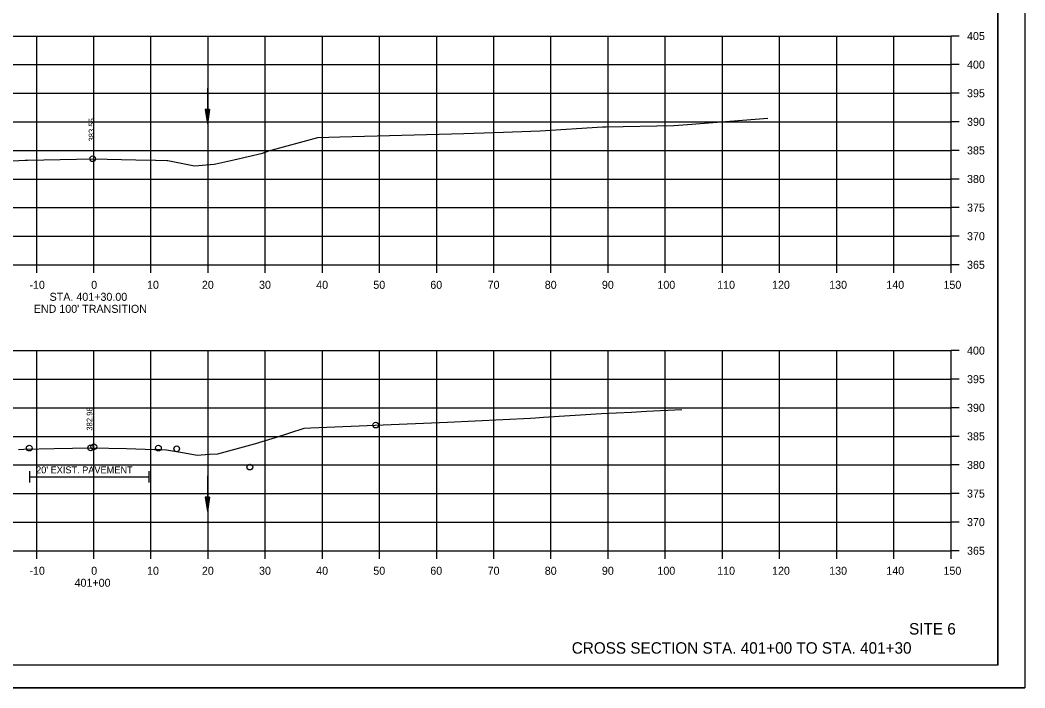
# Model space of a CAD drawing. Extents: x 1376273 to 1384221, y 378927 to 384592.
# Drawn here: x 1382878.3 to 1383054.1, y 380751.8 to 380868.6 of the extents above; entities that cross this region are included whole.
import ezdxf

# ---------------------------------------------------------------- set-up
doc = ezdxf.new("R2010")
doc.units = 0
for name, color, linetype in [('R_Alt Surface', 7, 'Continuous'), ('R_Axis', 7, 'Continuous'), ('R_Axis Annot', 7, 'Continuous'), ('R_Border', 7, 'Continuous'), ('R_Draft', 7, 'Continuous'), ('R_Exist Surface', 7, 'Continuous'), ('R_Grid', 7, 'Continuous'), ('R_No Plot', 7, 'Continuous'), ('R_Water', 7, 'Continuous'), ('R_Xsect Elev', 7, 'Continuous')]:
    doc.layers.add(name, color=color, linetype=linetype)

msp = doc.modelspace()

# ---------------------------------------------------------------- linework, layer by layer
at = {"layer": 'R_Alt Surface'}
for points in [[(1382879.97, 380789.76), (1382879.97, 380787.76)], [(1382879.97, 380788.76), (1382900.83, 380788.76)], [(1382900.83, 380789.76), (1382900.83, 380787.76)]]:
    msp.add_lwpolyline(points, dxfattribs=at)
at = {"layer": 'R_Axis'}
for p, q in [((1383041.22, 380825.83), (1383041.22, 380865.83)), ((1383042.62, 380865.83), (1383041.22, 380865.83)), ((1383042.62, 380860.83), (1383041.22, 380860.83)), ((1383042.62, 380855.83), (1383041.22, 380855.83)), ((1383042.62, 380850.83), (1383041.22, 380850.83)), ((1383042.62, 380845.83), (1383041.22, 380845.83)), ((1383042.62, 380840.83), (1383041.22, 380840.83)), ((1383042.62, 380835.83), (1383041.22, 380835.83)), ((1383042.62, 380830.83), (1383041.22, 380830.83)), ((1382741.22, 380825.83), (1383041.22, 380825.83)), ((1382881.22, 380824.43), (1382881.22, 380825.83)), ((1382891.22, 380824.43), (1382891.22, 380825.83)), ((1382901.22, 380824.43), (1382901.22, 380825.83)), ((1382911.22, 380824.43), (1382911.22, 380825.83)), ((1382921.22, 380824.43), (1382921.22, 380825.83)), ((1382931.22, 380824.43), (1382931.22, 380825.83)), ((1382941.22, 380824.43), (1382941.22, 380825.83)), ((1382951.22, 380824.43), (1382951.22, 380825.83)), ((1382961.22, 380824.43), (1382961.22, 380825.83)), ((1382971.22, 380824.43), (1382971.22, 380825.83)), ((1382981.22, 380824.43), (1382981.22, 380825.83)), ((1382991.22, 380824.43), (1382991.22, 380825.83)), ((1383001.22, 380824.43), (1383001.22, 380825.83)), ((1383011.22, 380824.43), (1383011.22, 380825.83)), ((1383021.22, 380824.43), (1383021.22, 380825.83)), ((1383031.22, 380824.43), (1383031.22, 380825.83)), ((1383041.22, 380824.43), (1383041.22, 380825.83)), ((1383042.62, 380825.83), (1383041.22, 380825.83)), ((1383041.22, 380775.83), (1383041.22, 380810.83)), ((1383042.62, 380810.83), (1383041.22, 380810.83)), ((1383042.62, 380805.83), (1383041.22, 380805.83)), ((1383042.62, 380800.83), (1383041.22, 380800.83)), ((1383042.62, 380795.83), (1383041.22, 380795.83)), ((1383042.62, 380790.83), (1383041.22, 380790.83)), ((1383042.62, 380785.83), (1383041.22, 380785.83)), ((1383042.62, 380780.83), (1383041.22, 380780.83)), ((1382741.22, 380775.83), (1383041.22, 380775.83)), ((1382881.22, 380774.43), (1382881.22, 380775.83)), ((1382891.22, 380774.43), (1382891.22, 380775.83)), ((1382901.22, 380774.43), (1382901.22, 380775.83)), ((1382911.22, 380774.43), (1382911.22, 380775.83)), ((1382921.22, 380774.43), (1382921.22, 380775.83)), ((1382931.22, 380774.43), (1382931.22, 380775.83)), ((1382941.22, 380774.43), (1382941.22, 380775.83)), ((1382951.22, 380774.43), (1382951.22, 380775.83)), ((1382961.22, 380774.43), (1382961.22, 380775.83)), ((1382971.22, 380774.43), (1382971.22, 380775.83)), ((1382981.22, 380774.43), (1382981.22, 380775.83)), ((1382991.22, 380774.43), (1382991.22, 380775.83)), ((1383001.22, 380774.43), (1383001.22, 380775.83)), ((1383011.22, 380774.43), (1383011.22, 380775.83)), ((1383021.22, 380774.43), (1383021.22, 380775.83)), ((1383031.22, 380774.43), (1383031.22, 380775.83)), ((1383041.22, 380774.43), (1383041.22, 380775.83)), ((1383042.62, 380775.83), (1383041.22, 380775.83))]:
    msp.add_line(p, q, dxfattribs=at)
at = {"layer": 'R_Border'}
for q in [(1383049.4, 380961.29), (1382733.22, 380755.83)]:
    msp.add_line((1383049.4, 380755.83), q, dxfattribs=at)
at = {"layer": 'R_Exist Surface'}
for points in [[(1382877, 380844.02), (1382879.2, 380844.13), (1382879.27, 380844.13), (1382879.63, 380844.14), (1382891.02, 380844.38), (1382898.55, 380844.2), (1382902.03, 380844.11), (1382902.06, 380844.11), (1382904.08, 380844.07), (1382904.18, 380844.05), (1382908.84, 380843.14), (1382912.26, 380843.45), (1382912.55, 380843.48), (1382915.73, 380844.21), (1382920.73, 380845.37), (1382921.87, 380845.73), (1382930.41, 380848.08), (1382934.26, 380848.2), (1382955.98, 380848.76), (1382961.26, 380848.96), (1382969.32, 380849.27), (1382980.23, 380849.94), (1382980.9, 380849.98), (1382992.7, 380850.2), (1382995.09, 380850.36), (1383009.15, 380851.44)], [(1382878.05, 380793.55), (1382878.97, 380793.59), (1382884.27, 380793.69), (1382890.67, 380793.82), (1382896.91, 380793.68), (1382901.83, 380793.56), (1382902.77, 380793.53), (1382903.91, 380793.5), (1382907.11, 380792.93), (1382909.33, 380792.55), (1382911.49, 380792.69), (1382912.91, 380792.76), (1382919.96, 380794.69), (1382920.12, 380794.74), (1382922.99, 380795.66), (1382928.04, 380797.27), (1382929.18, 380797.3), (1382953.12, 380798.34), (1382967.62, 380799.04), (1382968.48, 380799.08), (1382969.89, 380799.16), (1382980.08, 380799.84), (1382985.3, 380800.09), (1382987.94, 380800.23), (1382994.13, 380800.53)]]:
    msp.add_lwpolyline(points, dxfattribs=at)
at = {"layer": 'R_Grid'}
for p, q in [((1382741.22, 380865.83), (1383041.22, 380865.83)), ((1382881.22, 380825.83), (1382881.22, 380865.83)), ((1382891.22, 380825.83), (1382891.22, 380865.83)), ((1382901.22, 380825.83), (1382901.22, 380865.83)), ((1382911.22, 380825.83), (1382911.22, 380865.83)), ((1382921.22, 380825.83), (1382921.22, 380865.83)), ((1382931.22, 380825.83), (1382931.22, 380865.83)), ((1382941.22, 380825.83), (1382941.22, 380865.83)), ((1382951.22, 380825.83), (1382951.22, 380865.83)), ((1382961.22, 380825.83), (1382961.22, 380865.83)), ((1382971.22, 380825.83), (1382971.22, 380865.83)), ((1382981.22, 380825.83), (1382981.22, 380865.83)), ((1382991.22, 380825.83), (1382991.22, 380865.83)), ((1383001.22, 380825.83), (1383001.22, 380865.83)), ((1383011.22, 380825.83), (1383011.22, 380865.83)), ((1383021.22, 380825.83), (1383021.22, 380865.83)), ((1383031.22, 380825.83), (1383031.22, 380865.83)), ((1383041.22, 380825.83), (1383041.22, 380865.83)), ((1382741.22, 380860.83), (1383041.22, 380860.83)), ((1382741.22, 380855.83), (1383041.22, 380855.83)), ((1382741.22, 380850.83), (1383041.22, 380850.83)), ((1382741.22, 380845.83), (1383041.22, 380845.83)), ((1382741.22, 380840.83), (1383041.22, 380840.83)), ((1382741.22, 380835.83), (1383041.22, 380835.83)), ((1382741.22, 380830.83), (1383041.22, 380830.83)), ((1382741.22, 380825.83), (1383041.22, 380825.83)), ((1382741.22, 380810.83), (1383041.22, 380810.83)), ((1382881.22, 380775.83), (1382881.22, 380810.83)), ((1382891.22, 380775.83), (1382891.22, 380810.83)), ((1382901.22, 380775.83), (1382901.22, 380810.83)), ((1382911.22, 380775.83), (1382911.22, 380810.83)), ((1382921.22, 380775.83), (1382921.22, 380810.83)), ((1382931.22, 380775.83), (1382931.22, 380810.83)), ((1382941.22, 380775.83), (1382941.22, 380810.83)), ((1382951.22, 380775.83), (1382951.22, 380810.83)), ((1382961.22, 380775.83), (1382961.22, 380810.83)), ((1382971.22, 380775.83), (1382971.22, 380810.83)), ((1382981.22, 380775.83), (1382981.22, 380810.83)), ((1382991.22, 380775.83), (1382991.22, 380810.83)), ((1383001.22, 380775.83), (1383001.22, 380810.83)), ((1383011.22, 380775.83), (1383011.22, 380810.83)), ((1383021.22, 380775.83), (1383021.22, 380810.83)), ((1383031.22, 380775.83), (1383031.22, 380810.83)), ((1383041.22, 380775.83), (1383041.22, 380810.83)), ((1382741.22, 380805.83), (1383041.22, 380805.83)), ((1382741.22, 380800.83), (1383041.22, 380800.83)), ((1382741.22, 380795.83), (1383041.22, 380795.83)), ((1382741.22, 380790.83), (1383041.22, 380790.83)), ((1382741.22, 380785.83), (1383041.22, 380785.83)), ((1382741.22, 380780.83), (1383041.22, 380780.83)), ((1382741.22, 380775.83), (1383041.22, 380775.83))]:
    msp.add_line(p, q, dxfattribs=at)
at = {"layer": 'R_No Plot'}
msp.add_line((1382720.82, 380751.85), (1383054.15, 380751.85), dxfattribs=at)
for points in [[(1382720.81, 380965.19), (1383054.15, 380965.19), (1383054.15, 380751.85), (1382720.81, 380751.85)], [(1382967.14, 380961.29), (1382967.14, 380951.41), (1383002.87, 380951.41), (1383002.87, 380948.49), (1383026.07, 380948.49), (1383026.07, 380924.16), (1383049.4, 380924.16), (1383049.4, 380755.83), (1382733.22, 380755.83), (1382733.22, 380961.29)]]:
    msp.add_lwpolyline(points, close=True, dxfattribs=at)
for centre in [(1382891.02, 380844.38), (1382940.55, 380797.8), (1382879.92, 380793.78), (1382890.67, 380793.82), (1382891.22, 380794.01), (1382902.52, 380793.78), (1382905.72, 380793.65), (1382918.52, 380790.45)]:
    msp.add_circle(centre, 0.5, dxfattribs=at)
at = {"layer": 'R_Water'}
for p, q in [((1382911.09, 380856.73), (1382911.09, 380850.48)), ((1382910.72, 380852.98), (1382911.09, 380850.48)), ((1382911.47, 380852.98), (1382910.72, 380852.98)), ((1382910.78, 380852.98), (1382911.09, 380850.9)), ((1382910.84, 380852.98), (1382911.09, 380851.33)), ((1382910.9, 380852.98), (1382911.09, 380851.75)), ((1382910.97, 380852.98), (1382911.09, 380852.17)), ((1382911.03, 380852.98), (1382911.09, 380852.59)), ((1382911.47, 380852.98), (1382911.09, 380850.48)), ((1382911.21, 380852.98), (1382911.09, 380852.17)), ((1382911.34, 380852.98), (1382911.09, 380851.33)), ((1382911.4, 380852.98), (1382911.09, 380850.9)), ((1382911.28, 380852.98), (1382911.09, 380851.75)), ((1382911.15, 380852.98), (1382911.09, 380852.59)), ((1382911.09, 380788.93), (1382911.09, 380782.68)), ((1382910.72, 380785.18), (1382911.09, 380782.68)), ((1382911.47, 380785.18), (1382910.72, 380785.18)), ((1382910.78, 380785.18), (1382911.09, 380783.1)), ((1382910.84, 380785.18), (1382911.09, 380783.53)), ((1382910.9, 380785.18), (1382911.09, 380783.94)), ((1382910.97, 380785.18), (1382911.09, 380784.37)), ((1382911.03, 380785.18), (1382911.09, 380784.78)), ((1382911.47, 380785.18), (1382911.09, 380782.68)), ((1382911.21, 380785.18), (1382911.09, 380784.37)), ((1382911.34, 380785.18), (1382911.09, 380783.53)), ((1382911.4, 380785.18), (1382911.09, 380783.1)), ((1382911.28, 380785.18), (1382911.09, 380783.94)), ((1382911.15, 380785.18), (1382911.09, 380784.78))]:
    msp.add_line(p, q, dxfattribs=at)

# ---------------------------------------------------------------- texts
at = {"layer": 'R_Alt Surface'}
msp.add_text("20' EXIST. PAVEMENT", height=1.2, dxfattribs=at).set_placement((1382881.12, 380789.37))
at = {"layer": 'R_Axis Annot'}
for s, p in [('405', (1383044.02, 380865.13)), ('400', (1383044.02, 380860.13)), ('395', (1383044.02, 380855.13)), ('390', (1383044.02, 380850.13)), ('385', (1383044.02, 380845.13)), ('380', (1383044.02, 380840.13)), ('375', (1383044.02, 380835.13)), ('370', (1383044.02, 380830.13)), ('365', (1383044.02, 380825.13)), ('-10', (1382879.95, 380821.63)), ('0', (1382890.76, 380821.63)), ('10', (1382900.53, 380821.63)), ('20', (1382910.13, 380821.63)), ('30', (1382920.13, 380821.63)), ('40', (1382930.13, 380821.63)), ('50', (1382940.13, 380821.63)), ('60', (1382950.1, 380821.63)), ('70', (1382960.13, 380821.63)), ('80', (1382970.13, 380821.63)), ('90', (1382980.13, 380821.63)), ('100', (1382989.84, 380821.63)), ('110', (1383000.3, 380821.63)), ('120', (1383009.9, 380821.63)), ('130', (1383019.9, 380821.63)), ('140', (1383029.9, 380821.63)), ('150', (1383039.9, 380821.63)), ('STA. 401+30.00', (1382883.48, 380819.53)), ("END 100' TRANSITION", (1382880.71, 380817.43)), ('400', (1383044.02, 380810.13)), ('395', (1383044.02, 380805.13)), ('390', (1383044.02, 380800.13)), ('385', (1383044.02, 380795.13)), ('380', (1383044.02, 380790.13)), ('375', (1383044.02, 380785.13)), ('370', (1383044.02, 380780.13)), ('365', (1383044.02, 380775.13)), ('-10', (1382879.95, 380771.63)), ('0', (1382890.76, 380771.63)), ('10', (1382900.53, 380771.63)), ('20', (1382910.13, 380771.63)), ('30', (1382920.13, 380771.63)), ('40', (1382930.13, 380771.63)), ('50', (1382940.13, 380771.63)), ('60', (1382950.1, 380771.63)), ('70', (1382960.13, 380771.63)), ('80', (1382970.13, 380771.63)), ('90', (1382980.13, 380771.63)), ('100', (1382989.84, 380771.63)), ('110', (1383000.3, 380771.63)), ('120', (1383009.9, 380771.63)), ('130', (1383019.9, 380771.63)), ('140', (1383029.9, 380771.63)), ('150', (1383039.9, 380771.63)), ('401+00', (1382887.85, 380769.53))]:
    msp.add_text(s, height=1.4, dxfattribs=at).set_placement(p)
at = {"layer": 'R_Draft'}
for s, p in [('SITE 6', (1383033.88, 380761.18)), ('CROSS SECTION STA. 401+00 TO STA. 401+30', (1382974.85, 380757.83))]:
    msp.add_text(s, height=2, dxfattribs=at).set_placement(p)
at = {"layer": 'R_Xsect Elev'}
for s, p in [('383.55', (1382891.32, 380847.38)), ('382.98', (1382890.97, 380796.82))]:
    msp.add_text(s, height=1, rotation=90, dxfattribs=at).set_placement(p)

doc.saveas('drawing.dxf')
